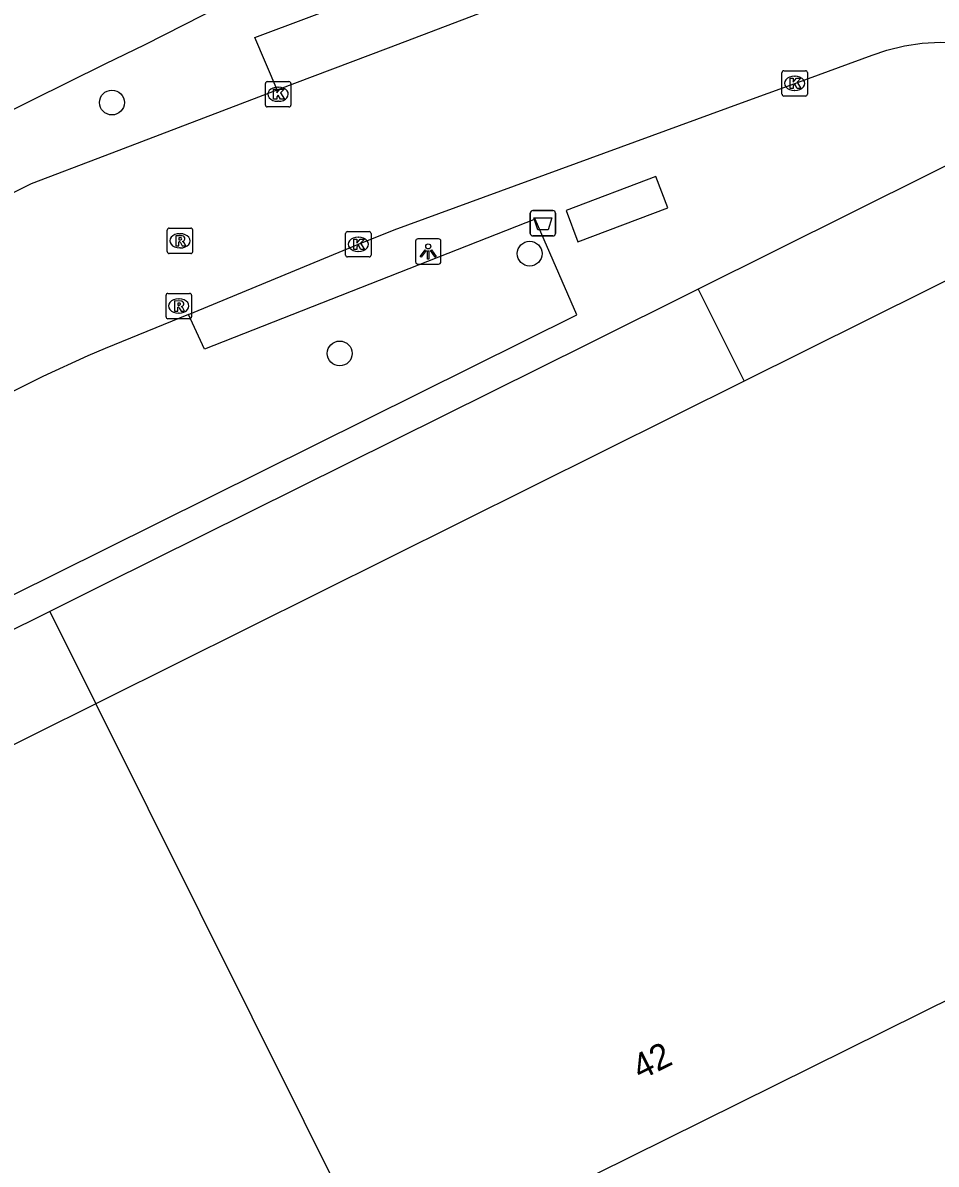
# Model space of a CAD drawing. Extents: x 157793 to 159380, y 380882 to 382313.
# Drawn here: x 157996.75 to 158032.72, y 381498.3 to 381543.27 of the extents above; entities that cross this region are included whole.
import ezdxf

# ---------------------------------------------------------------- set-up
doc = ezdxf.new("R2010")
doc.units = 0
for name, color, linetype in [('IMGEO_Afvalbak', 7, 'Continuous'), ('IMGEO_Boom', 7, 'Continuous'), ('IMGEO_Fietspad_gesloten', 7, 'Continuous'), ('IMGEO_Groenvoorziening', 7, 'Continuous'), ('IMGEO_Kolk', 7, 'Continuous'), ('IMGEO_Lichtpunt', 7, 'Continuous'), ('IMGEO_OVBaan_gesloten', 7, 'Continuous'), ('IMGEO_Pand', 7, 'Continuous'), ('IMGEO_Pand_nummerreeks', 7, 'Continuous'), ('IMGEO_Rioolput', 7, 'Continuous'), ('IMGEO_Voetpad_gesloten', 7, 'Continuous'), ('IMGEO_Voetpad_open', 7, 'Continuous')]:
    doc.layers.add(name, color=color, linetype=linetype)

msp = doc.modelspace()

# ---------------------------------------------------------------- linework, layer by layer
at = {"layer": 'IMGEO_Afvalbak'}
for p, q in [((158016.735, 381534.976), (158016.735, 381535.776)), ((158016.735, 381535.776), (158016.735, 381534.976)), ((158016.835, 381535.876), (158017.625, 381535.876)), ((158017.625, 381535.876), (158016.835, 381535.876)), ((158017.725, 381535.776), (158017.725, 381534.976)), ((158017.725, 381534.976), (158017.725, 381535.776)), ((158017.625, 381534.876), (158016.835, 381534.876)), ((158016.835, 381534.876), (158017.625, 381534.876))]:
    msp.add_line(p, q, dxfattribs=at)
msp.add_lwpolyline([(158016.878, 381535.59), (158017.582, 381535.59), (158017.433, 381535.12), (158017.027, 381535.12), (158016.878, 381535.59)], dxfattribs=at)
for centre, start, end in [((158016.835, 381535.776), 90, 180), ((158016.835, 381535.776), 90, 180), ((158017.625, 381535.776), 0, 90), ((158017.625, 381535.776), 360, 90), ((158016.835, 381534.976), 180, 270), ((158016.835, 381534.976), 180, 270), ((158017.625, 381534.976), 270, 0), ((158017.625, 381534.976), 270, 0)]:
    msp.add_arc(centre, 0.1, start, end, dxfattribs=at)
at = {"layer": 'IMGEO_Boom'}
for centre in [(158000.261, 381540.13), (158016.711, 381534.177), (158009.232, 381530.244)]:
    msp.add_circle(centre, 0.489, dxfattribs=at)
at = {"layer": 'IMGEO_Fietspad_gesloten'}
msp.add_lwpolyline([(157948.992, 381513.034), (157948.583, 381513.022), (157948.455, 381513.188), (157948.387, 381513.432), (157948.563, 381513.938), (157949.599, 381515.303), (157951.377, 381517.259), (157952.329, 381517.993), (157953.843, 381518.898), (157957.38, 381520.614), (157971.24, 381527.41), (158000, 381541.65), (158001.566, 381542.423), (158009.187, 381546.305), (158012.424, 381547.944)], dxfattribs=at)
at = {"layer": 'IMGEO_Groenvoorziening'}
for points in [[(158023.345, 381532.771), (158025.152, 381529.146)], [(157997.811, 381520.074), (157999.625, 381516.436)]]:
    msp.add_lwpolyline(points, dxfattribs=at)
at = {"layer": 'IMGEO_Kolk'}
for p, q in [((158006.38, 381540.958), (158007.232, 381540.958)), ((158026.647, 381540.459), (158026.647, 381541.311)), ((158026.722, 381541.385), (158027.574, 381541.385)), ((158027.135, 381541.165), (158027.16, 381541.165)), ((158027.648, 381541.311), (158027.648, 381540.459)), ((158006.305, 381540.032), (158006.305, 381540.884)), ((158006.793, 381540.738), (158006.818, 381540.738)), ((158007.306, 381540.884), (158007.306, 381540.032)), ((158027.158, 381540.605), (158027.133, 381540.605)), ((158006.816, 381540.178), (158006.791, 381540.178)), ((158027.574, 381540.385), (158026.722, 381540.385)), ((158007.232, 381539.958), (158006.38, 381539.958)), ((158009.463, 381534.12), (158009.463, 381534.972)), ((158009.538, 381535.046), (158010.39, 381535.046)), ((158009.951, 381534.826), (158009.976, 381534.826)), ((158010.464, 381534.972), (158010.464, 381534.12)), ((158009.974, 381534.266), (158009.949, 381534.266)), ((158010.39, 381534.046), (158009.538, 381534.046))]:
    msp.add_line(p, q, dxfattribs=at)
for points in [[(158006.38, 381540.958), (158007.232, 381540.958)], [(158026.647, 381540.459), (158026.647, 381541.311)], [(158026.722, 381541.385), (158027.574, 381541.385)], [(158026.968, 381541.085), (158027.091, 381541.085), (158027.091, 381540.934), (158027.221, 381541.085), (158027.385, 381541.085), (158027.239, 381540.934), (158027.392, 381540.685), (158027.24, 381540.685), (158027.155, 381540.849), (158027.091, 381540.782), (158027.091, 381540.685), (158026.968, 381540.685), (158026.968, 381541.085)], [(158027.648, 381541.311), (158027.648, 381540.459)], [(158006.305, 381540.032), (158006.305, 381540.884)], [(158006.626, 381540.658), (158006.749, 381540.658), (158006.749, 381540.507), (158006.879, 381540.658), (158007.043, 381540.658), (158006.897, 381540.507), (158007.05, 381540.258), (158006.898, 381540.258), (158006.813, 381540.422), (158006.749, 381540.355), (158006.749, 381540.258), (158006.626, 381540.258), (158006.626, 381540.658)], [(158007.306, 381540.884), (158007.306, 381540.032)], [(158027.574, 381540.385), (158026.722, 381540.385)], [(158007.232, 381539.958), (158006.38, 381539.958)], [(158009.463, 381534.12), (158009.463, 381534.972)], [(158009.538, 381535.046), (158010.39, 381535.046)], [(158009.784, 381534.746), (158009.907, 381534.746), (158009.907, 381534.595), (158010.037, 381534.746), (158010.201, 381534.746), (158010.055, 381534.595), (158010.208, 381534.346), (158010.056, 381534.346), (158009.971, 381534.51), (158009.907, 381534.443), (158009.907, 381534.346), (158009.784, 381534.346), (158009.784, 381534.746)], [(158010.464, 381534.972), (158010.464, 381534.12)], [(158010.39, 381534.046), (158009.538, 381534.046)]]:
    msp.add_lwpolyline(points, dxfattribs=at)
for centre, start, end in [((158006.382, 381540.882), 91.552, 178.448), ((158006.382, 381540.882), 91.552, 178.448), ((158007.23, 381540.882), 1.552, 88.448), ((158007.23, 381540.882), 1.552, 88.448), ((158026.724, 381541.309), 91.552, 178.448), ((158026.724, 381541.309), 91.552, 178.448), ((158027.572, 381541.309), 1.552, 88.448), ((158027.572, 381541.309), 1.552, 88.448), ((158026.724, 381540.461), 181.552, 268.448), ((158026.724, 381540.461), 181.552, 268.448), ((158027.572, 381540.461), 271.552, 358.448), ((158027.572, 381540.461), 271.552, 358.448), ((158006.382, 381540.034), 181.552, 268.448), ((158006.382, 381540.034), 181.552, 268.448), ((158007.23, 381540.034), 271.552, 358.448), ((158007.23, 381540.034), 271.552, 358.448), ((158009.54, 381534.97), 91.552, 178.448), ((158009.54, 381534.97), 91.552, 178.448), ((158010.388, 381534.97), 1.552, 88.448), ((158010.388, 381534.97), 1.552, 88.448), ((158009.54, 381534.122), 181.552, 268.448), ((158009.54, 381534.122), 181.552, 268.448), ((158010.388, 381534.122), 271.552, 358.448), ((158010.388, 381534.122), 271.552, 358.448)]:
    msp.add_arc(centre, 0.0765, start, end, dxfattribs=at)
for centre, major_axis, ratio, start_param, end_param in [((158027.134, 381540.885), (-0.387, 0.002), 0.722429, 4.712389, 7.853982), ((158027.159, 381540.885), (-0.39, 0.002), 0.717154, 1.570796, 4.712389), ((158006.792, 381540.458), (-0.387, 0.002), 0.722429, 4.712389, 7.853982), ((158006.817, 381540.458), (-0.39, 0.002), 0.717154, 1.570796, 4.712389), ((158009.95, 381534.546), (-0.387, 0.002), 0.722429, 4.712389, 7.853982), ((158009.975, 381534.546), (-0.39, 0.002), 0.717154, 1.570796, 4.712389)]:
    msp.add_ellipse(centre, major_axis=major_axis, ratio=ratio, start_param=start_param, end_param=end_param, dxfattribs=at)
at = {"layer": 'IMGEO_Lichtpunt'}
for p, q in [((158012.217, 381534.666), (158012.217, 381533.859)), ((158012.217, 381534.666), (158012.217, 381533.859)), ((158013.119, 381534.761), (158012.311, 381534.761)), ((158013.119, 381534.761), (158012.311, 381534.761)), ((158013.213, 381533.859), (158013.213, 381534.666)), ((158013.213, 381533.859), (158013.213, 381534.666)), ((158012.311, 381533.765), (158013.119, 381533.765)), ((158012.311, 381533.765), (158013.119, 381533.765))]:
    msp.add_line(p, q, dxfattribs=at)
for points in [[(158012.591, 381534.33), (158012.63, 381534.302), (158012.442, 381534.04), (158012.404, 381534.067), (158012.591, 381534.33)], [(158012.693, 381534.282), (158012.74, 381534.282), (158012.74, 381533.96), (158012.693, 381533.96), (158012.693, 381534.282)], [(158012.803, 381534.302), (158012.841, 381534.329), (158013.028, 381534.067), (158012.989, 381534.039), (158012.803, 381534.302)]]:
    msp.add_lwpolyline(points, dxfattribs=at)
msp.add_circle((158012.716, 381534.464), 0.0994, dxfattribs=at)
for centre, start, end in [((158012.311, 381534.666), 90, 180), ((158012.311, 381534.666), 90, 180), ((158013.119, 381534.666), 0, 90), ((158013.119, 381534.666), 0, 90), ((158012.311, 381533.859), 180, 270), ((158012.311, 381533.859), 180, 270), ((158013.119, 381533.859), 270, 0), ((158013.119, 381533.859), 270, 360)]:
    msp.add_arc(centre, 0.0946, start, end, dxfattribs=at)
at = {"layer": 'IMGEO_OVBaan_gesloten'}
for points in [[(158006.762, 381540.629), (158011.157, 381542.285), (158023.416, 381546.963), (158032.416, 381550.4), (158032.527, 381550.45)], [(158003.273, 381531.785), (158009.964, 381534.544), (158011.378, 381535.113), (158025.057, 381540.121), (158027.147, 381540.886), (158030.193, 381541.995), (158030.778, 381542.19), (158031.469, 381542.359), (158032.173, 381542.465), (158032.883, 381542.507), (158033.594, 381542.486)], [(157989.033, 381532.928), (157989.337, 381533.071), (157997.095, 381536.942), (158000, 381538.05), (158006.762, 381540.629)], [(158003.273, 381531.785), (158000, 381530.433), (157999.312, 381530.149), (157997.534, 381529.339), (157993.15, 381527.148), (157992.568, 381526.857), (157992.209, 381526.676)]]:
    msp.add_lwpolyline(points, dxfattribs=at)
at = {"layer": 'IMGEO_Pand'}
for points in [[(158037.279, 381535.185), (158025.152, 381529.146)], [(158025.152, 381529.146), (158000, 381516.622), (157999.625, 381516.436)], [(157999.625, 381516.436), (157987.741, 381510.529)], [(157999.625, 381516.436), (158007.818, 381500), (158010.931, 381493.756)], [(158010.931, 381493.756), (158023.52, 381500), (158034.984, 381505.686), (158036.664, 381502.3), (158038.334, 381501.747), (158046.251, 381505.681), (158048.555, 381512.439)]]:
    msp.add_lwpolyline(points, dxfattribs=at)
at = {"layer": 'IMGEO_Rioolput'}
for p, q in [((158002.439, 381534.256), (158002.439, 381535.108)), ((158002.514, 381535.182), (158003.366, 381535.182)), ((158003.44, 381535.108), (158003.44, 381534.256)), ((158002.927, 381534.962), (158002.952, 381534.962)), ((158002.95, 381534.402), (158002.925, 381534.402)), ((158003.366, 381534.182), (158002.514, 381534.182)), ((158002.393, 381531.686), (158002.393, 381532.538)), ((158002.468, 381532.612), (158003.32, 381532.612)), ((158003.394, 381532.538), (158003.394, 381531.686)), ((158002.881, 381532.392), (158002.906, 381532.392)), ((158003.32, 381531.612), (158002.468, 381531.612)), ((158002.904, 381531.832), (158002.879, 381531.832))]:
    msp.add_line(p, q, dxfattribs=at)
for points in [[(158002.439, 381534.256), (158002.439, 381535.108)], [(158002.514, 381535.182), (158003.366, 381535.182)], [(158003.44, 381535.108), (158003.44, 381534.256)], [(158003.028, 381534.88), (158002.776, 381534.882), (158002.776, 381534.482)], [(158002.954, 381534.801), (158002.9, 381534.801), (158002.9, 381534.72)], [(158002.9, 381534.72), (158002.952, 381534.72)], [(158002.776, 381534.482), (158002.9, 381534.482), (158002.9, 381534.644), (158002.911, 381534.644)], [(158002.958, 381534.615), (158003.029, 381534.482), (158003.169, 381534.482), (158003.104, 381534.608)], [(158003.366, 381534.182), (158002.514, 381534.182)], [(158002.393, 381531.686), (158002.393, 381532.538)], [(158002.468, 381532.612), (158003.32, 381532.612)], [(158003.394, 381532.538), (158003.394, 381531.686)], [(158002.982, 381532.31), (158002.73, 381532.312), (158002.73, 381531.912)], [(158002.73, 381531.912), (158002.854, 381531.912), (158002.854, 381532.074), (158002.865, 381532.074)], [(158002.908, 381532.231), (158002.854, 381532.231), (158002.854, 381532.15)], [(158002.854, 381532.15), (158002.906, 381532.15)], [(158002.912, 381532.045), (158002.983, 381531.912), (158003.123, 381531.912), (158003.058, 381532.038)], [(158003.32, 381531.612), (158002.468, 381531.612)]]:
    msp.add_lwpolyline(points, dxfattribs=at)
for centre, radius, start, end in [((158002.516, 381535.106), 0.0765, 91.552, 178.448), ((158002.516, 381535.106), 0.0765, 91.552, 178.448), ((158003.364, 381535.106), 0.0765, 1.552, 88.448), ((158003.364, 381535.106), 0.0765, 1.552, 88.448), ((158002.936, 381534.909), 0.19, 274.7715, 282.9687), ((158002.96, 381534.705), 0.0964, 77.0061, 93.1865), ((158002.974, 381534.762), 0.0378, 276.6634, 79.6772), ((158003.027, 381534.77), 0.109, 350.3612, 89.416), ((158003.025, 381534.77), 0.112, 277.5842, 350.9817), ((158003.009, 381534.555), 0.108, 29.5134, 73.7905), ((158002.516, 381534.258), 0.0765, 181.552, 268.448), ((158002.516, 381534.258), 0.0765, 181.552, 268.448), ((158002.91, 381534.591), 0.0533, 26.0293, 88.6989), ((158003.364, 381534.258), 0.0765, 271.552, 358.448), ((158003.364, 381534.258), 0.0765, 271.552, 358.448), ((158002.47, 381532.536), 0.0765, 91.552, 178.448), ((158002.47, 381532.536), 0.0765, 91.552, 178.448), ((158003.318, 381532.536), 0.0765, 1.552, 88.448), ((158003.318, 381532.536), 0.0765, 1.552, 88.448), ((158002.864, 381532.021), 0.0533, 26.0293, 88.6989), ((158002.89, 381532.339), 0.19, 274.7715, 282.9687), ((158002.914, 381532.135), 0.0964, 77.0061, 93.1865), ((158002.928, 381532.192), 0.0378, 276.6634, 79.6772), ((158002.981, 381532.2), 0.109, 350.3612, 89.416), ((158002.979, 381532.2), 0.112, 277.5842, 350.9817), ((158002.963, 381531.985), 0.108, 29.5134, 73.7905), ((158002.47, 381531.688), 0.0765, 181.552, 268.448), ((158002.47, 381531.688), 0.0765, 181.552, 268.448), ((158003.318, 381531.688), 0.0765, 271.552, 358.448), ((158003.318, 381531.688), 0.0765, 271.552, 358.448)]:
    msp.add_arc(centre, radius, start, end, dxfattribs=at)
for centre, major_axis, ratio, start_param, end_param in [((158002.926, 381534.682), (-0.387, 0.002), 0.722429, 4.712389, 7.853982), ((158002.951, 381534.682), (-0.39, 0.002), 0.717154, 1.570796, 4.712389), ((158002.88, 381532.112), (-0.387, 0.002), 0.722429, 4.712389, 7.853982), ((158002.905, 381532.112), (-0.39, 0.002), 0.717154, 1.570796, 4.712389)]:
    msp.add_ellipse(centre, major_axis=major_axis, ratio=ratio, start_param=start_param, end_param=end_param, dxfattribs=at)
at = {"layer": 'IMGEO_Voetpad_gesloten'}
msp.add_lwpolyline([(158022.147, 381535.983), (158021.682, 381537.212), (158018.149, 381535.876), (158018.614, 381534.647), (158022.147, 381535.983)], dxfattribs=at)
at = {"layer": 'IMGEO_Voetpad_open'}
for points in [[(158006.762, 381540.629), (158005.882, 381542.689), (158010.276, 381544.348), (158010.357, 381544.379), (158010.231, 381544.624), (158029.072, 381551.811)], [(158035.506, 381538.828), (158023.345, 381532.771)], [(157954.478, 381499.89), (157954.701, 381500), (157977.445, 381511.314), (157986.551, 381515.844), (157996.349, 381520.716), (158000, 381522.532), (158018.563, 381531.762), (158016.931, 381535.529), (158003.906, 381530.411), (158003.273, 381531.785)], [(158023.345, 381532.771), (158018.996, 381530.605), (158000, 381521.162), (157997.811, 381520.074)], [(157997.811, 381520.074), (157985.942, 381514.174)]]:
    msp.add_lwpolyline(points, dxfattribs=at)

# ---------------------------------------------------------------- texts
at = {"layer": 'IMGEO_Pand_nummerreeks'}
msp.add_text('42', height=1, rotation=26.3812, dxfattribs=at).set_placement((158021.071, 381501.598))

doc.saveas('drawing.dxf')
